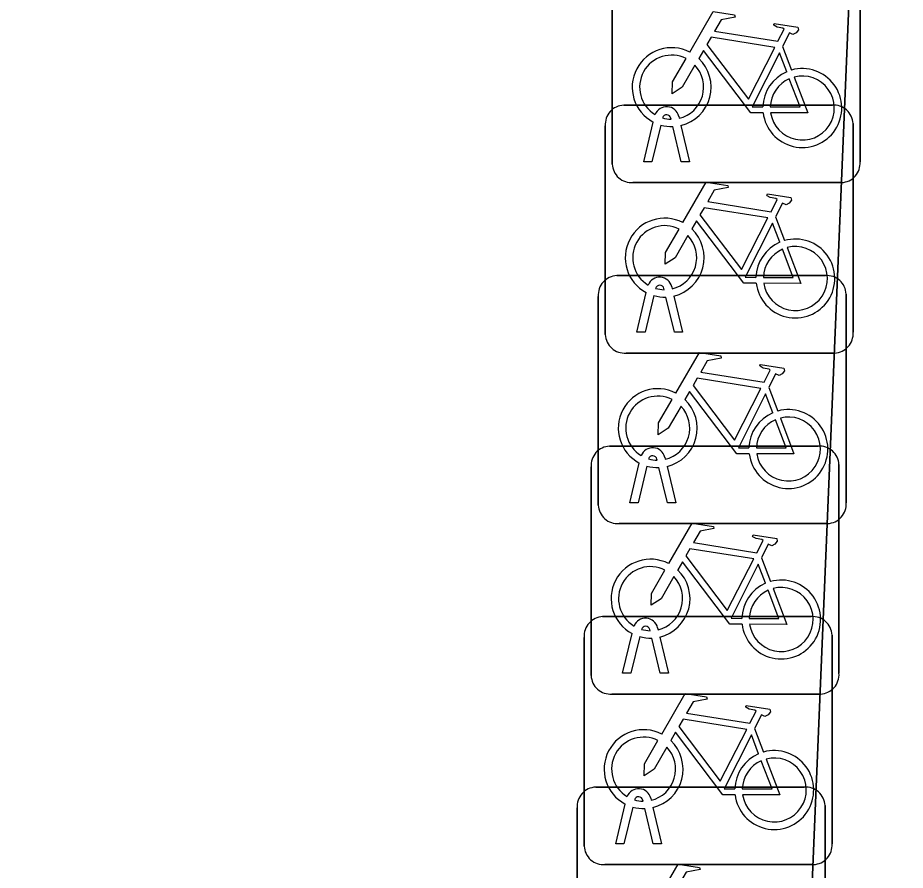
# Model space of a CAD drawing. Extents: x 160888 to 161385, y 386490 to 386908.
# Drawn here: x 161062.964 to 161066.542, y 386694.451 to 386697.886 of the extents above; entities that cross this region are included whole.
import ezdxf

# ---------------------------------------------------------------- set-up
doc = ezdxf.new("R2010")
doc.units = 0
for name, color, linetype in [('IMGEO_Fietsenrek', 7, 'Continuous'), ('IMGEO_Pand', 7, 'Continuous'), ('IMGEO_Voetpad_open', 7, 'Continuous')]:
    doc.layers.add(name, color=color, linetype=linetype)

msp = doc.modelspace()

# ---------------------------------------------------------------- linework, layer by layer
at = {"layer": 'IMGEO_Fietsenrek'}
for p, q in [((161066.3595, 386698.1461), (161066.3595, 386697.3052)), ((161066.3595, 386697.3052), (161066.3595, 386698.1461)), ((161065.3605, 386697.2959), (161065.3605, 386698.1368)), ((161065.3605, 386698.1368), (161065.3605, 386697.2959)), ((161066.0472, 386697.7702), (161066.0835, 386697.675)), ((161065.4069, 386697.5335), (161066.2478, 386697.5335)), ((161066.2478, 386697.5335), (161065.4069, 386697.5335)), ((161065.4875, 386697.3053), (161065.5258, 386697.4653)), ((161065.5979, 386697.4769), (161065.5969, 386697.4812)), ((161065.6286, 386697.4884), (161065.6304, 386697.4805)), ((161065.3325, 386696.6089), (161065.3325, 386697.4498)), ((161065.3325, 386697.4498), (161065.3325, 386696.6089)), ((161065.5562, 386697.4531), (161065.5209, 386697.3053)), ((161065.639, 386697.3053), (161065.6051, 386697.447)), ((161065.6374, 386697.4513), (161065.6724, 386697.3053)), ((161066.3315, 386697.4591), (161066.3315, 386696.6182)), ((161066.3315, 386696.6182), (161066.3315, 386697.4591)), ((161065.5209, 386697.3053), (161065.4875, 386697.3053)), ((161065.6724, 386697.3053), (161065.639, 386697.3053)), ((161066.2851, 386697.2215), (161065.4442, 386697.2215)), ((161065.4442, 386697.2215), (161066.2851, 386697.2215)), ((161066.0192, 386697.0832), (161066.0555, 386696.988)), ((161065.3789, 386696.8465), (161066.2198, 386696.8465)), ((161066.2198, 386696.8465), (161065.3789, 386696.8465)), ((161065.5699, 386696.7899), (161065.5689, 386696.7942)), ((161065.6006, 386696.8014), (161065.6024, 386696.7935)), ((161065.3045, 386695.9219), (161065.3045, 386696.7628)), ((161065.3045, 386696.7628), (161065.3045, 386695.9219)), ((161065.4595, 386696.6183), (161065.4978, 386696.7783)), ((161065.5282, 386696.7661), (161065.4929, 386696.6183)), ((161065.611, 386696.6183), (161065.5771, 386696.76)), ((161065.6094, 386696.7643), (161065.6444, 386696.6183)), ((161066.3035, 386696.7721), (161066.3035, 386695.9312)), ((161066.3035, 386695.9312), (161066.3035, 386696.7721)), ((161065.4929, 386696.6183), (161065.4595, 386696.6183)), ((161065.6444, 386696.6183), (161065.611, 386696.6183)), ((161066.2571, 386696.5345), (161065.4162, 386696.5345)), ((161065.4162, 386696.5345), (161066.2571, 386696.5345)), ((161065.9912, 386696.3962), (161066.0275, 386696.301)), ((161065.3499, 386696.1595), (161066.1908, 386696.1595)), ((161066.1908, 386696.1595), (161065.3499, 386696.1595)), ((161065.5419, 386696.1029), (161065.5409, 386696.1072)), ((161065.5726, 386696.1144), (161065.5744, 386696.1065)), ((161065.2755, 386695.2349), (161065.2755, 386696.0758)), ((161065.2755, 386696.0758), (161065.2755, 386695.2349)), ((161065.4315, 386695.9313), (161065.4698, 386696.0913)), ((161065.5002, 386696.0791), (161065.4649, 386695.9313)), ((161065.583, 386695.9313), (161065.5491, 386696.073)), ((161065.5814, 386696.0773), (161065.6164, 386695.9313)), ((161066.2745, 386696.0851), (161066.2745, 386695.2442)), ((161066.2745, 386695.2442), (161066.2745, 386696.0851)), ((161065.4649, 386695.9313), (161065.4315, 386695.9313)), ((161065.6164, 386695.9313), (161065.583, 386695.9313)), ((161066.2291, 386695.8475), (161065.3882, 386695.8475)), ((161065.3882, 386695.8475), (161066.2291, 386695.8475)), ((161065.9622, 386695.7092), (161065.9985, 386695.614)), ((161065.3219, 386695.4725), (161066.1628, 386695.4725)), ((161066.1628, 386695.4725), (161065.3219, 386695.4725)), ((161065.5436, 386695.4274), (161065.5454, 386695.4195)), ((161065.2475, 386694.5479), (161065.2475, 386695.3888)), ((161065.2475, 386695.3888), (161065.2475, 386694.5479)), ((161065.4025, 386695.2443), (161065.4408, 386695.4043)), ((161065.4712, 386695.3921), (161065.4359, 386695.2443)), ((161065.5129, 386695.4159), (161065.5119, 386695.4202)), ((161065.554, 386695.2443), (161065.5201, 386695.386)), ((161065.5524, 386695.3903), (161065.5874, 386695.2443)), ((161066.2465, 386695.3981), (161066.2465, 386694.5572)), ((161066.2465, 386694.5572), (161066.2465, 386695.3981)), ((161065.4359, 386695.2443), (161065.4025, 386695.2443)), ((161065.5874, 386695.2443), (161065.554, 386695.2443)), ((161066.2001, 386695.1605), (161065.3592, 386695.1605)), ((161065.3592, 386695.1605), (161066.2001, 386695.1605)), ((161065.9342, 386695.0222), (161065.9705, 386694.927)), ((161065.2939, 386694.7855), (161066.1348, 386694.7855)), ((161066.1348, 386694.7855), (161065.2939, 386694.7855)), ((161065.3745, 386694.5573), (161065.4128, 386694.7173)), ((161065.4432, 386694.7051), (161065.4079, 386694.5573)), ((161065.4849, 386694.7289), (161065.4839, 386694.7332)), ((161065.5156, 386694.7404), (161065.5174, 386694.7325)), ((161066.2185, 386694.7111), (161066.2185, 386693.8702)), ((161066.2185, 386693.8702), (161066.2185, 386694.7111)), ((161065.2195, 386693.8609), (161065.2195, 386694.7018)), ((161065.2195, 386694.7018), (161065.2195, 386693.8609)), ((161065.526, 386694.5573), (161065.4921, 386694.699)), ((161065.5244, 386694.7033), (161065.5594, 386694.5573)), ((161065.4079, 386694.5573), (161065.3745, 386694.5573)), ((161065.5594, 386694.5573), (161065.526, 386694.5573)), ((161066.1721, 386694.4735), (161065.3312, 386694.4735)), ((161065.3312, 386694.4735), (161066.1721, 386694.4735))]:
    msp.add_line(p, q, dxfattribs=at)
for points in [[(161065.6731, 386697.7472), (161065.7678, 386697.9107), (161065.854, 386697.8969), (161065.8557, 386697.8882), (161065.7996, 386697.8773), (161065.7734, 386697.832), (161066.0286, 386697.7912)], [(161066.0286, 386697.7912), (161066.0536, 386697.84), (161066.0485, 386697.844), (161066.0253, 386697.8477), (161066.0126, 386697.8552), (161066.0116, 386697.8583), (161066.0138, 386697.8629), (161066.1086, 386697.8478), (161066.1109, 386697.8375), (161066.1015, 386697.8251), (161066.0891, 386697.8187), (161066.0746, 386697.8249), (161066.0472, 386697.7702)], [(161066.0157, 386697.766), (161065.7589, 386697.807), (161065.7422, 386697.7782), (161065.9092, 386697.5579), (161066.0157, 386697.766)], [(161065.9688, 386697.5025), (161065.9191, 386697.5026), (161065.7284, 386697.7543), (161065.7094, 386697.7215)], [(161065.6938, 386697.6947), (161065.6422, 386697.6055), (161065.6023, 386697.5795), (161065.6035, 386697.627), (161065.658, 386697.7212)], [(161066.0637, 386697.668), (161066.0344, 386697.7448), (161065.925, 386697.5267), (161065.9677, 386697.5266)], [(161065.9977, 386697.5265), (161066.1176, 386697.5263), (161066.0744, 386697.6399)], [(161066.0942, 386697.6468), (161066.1492, 386697.5022), (161065.9991, 386697.5025)], [(161065.6451, 386697.0602), (161065.7398, 386697.2237), (161065.826, 386697.2099), (161065.8277, 386697.2012), (161065.7716, 386697.1903), (161065.7454, 386697.145), (161066.0006, 386697.1042)], [(161066.0006, 386697.1042), (161066.0256, 386697.153), (161066.0205, 386697.157), (161065.9973, 386697.1607), (161065.9846, 386697.1682), (161065.9836, 386697.1713), (161065.9858, 386697.1759), (161066.0806, 386697.1608), (161066.0829, 386697.1505), (161066.0735, 386697.1381), (161066.0611, 386697.1317), (161066.0466, 386697.1379), (161066.0192, 386697.0832)], [(161065.9877, 386697.079), (161065.7309, 386697.12), (161065.7142, 386697.0912), (161065.8812, 386696.8709), (161065.9877, 386697.079)], [(161065.9408, 386696.8155), (161065.8911, 386696.8156), (161065.7004, 386697.0673), (161065.6814, 386697.0345)], [(161065.6658, 386697.0077), (161065.6142, 386696.9185), (161065.5743, 386696.8925), (161065.5755, 386696.94), (161065.63, 386697.0342)], [(161066.0357, 386696.981), (161066.0064, 386697.0578), (161065.897, 386696.8397), (161065.9397, 386696.8396)], [(161066.0662, 386696.9598), (161066.1212, 386696.8152), (161065.9711, 386696.8155)], [(161065.9697, 386696.8395), (161066.0896, 386696.8393), (161066.0464, 386696.9529)], [(161065.6171, 386696.3732), (161065.7118, 386696.5367), (161065.798, 386696.5229), (161065.7997, 386696.5142), (161065.7436, 386696.5033), (161065.7174, 386696.458), (161065.9726, 386696.4172)], [(161065.9726, 386696.4172), (161065.9976, 386696.466), (161065.9925, 386696.47), (161065.9693, 386696.4737), (161065.9566, 386696.4812), (161065.9556, 386696.4843), (161065.9578, 386696.4889), (161066.0526, 386696.4738), (161066.0549, 386696.4635), (161066.0455, 386696.4511), (161066.0331, 386696.4447), (161066.0186, 386696.4509), (161065.9912, 386696.3962)], [(161065.9597, 386696.392), (161065.7029, 386696.433), (161065.6862, 386696.4042), (161065.8532, 386696.1839), (161065.9597, 386696.392)], [(161065.9128, 386696.1285), (161065.8631, 386696.1286), (161065.6724, 386696.3803), (161065.6534, 386696.3475)], [(161066.0077, 386696.294), (161065.9784, 386696.3708), (161065.869, 386696.1527), (161065.9117, 386696.1526)], [(161065.6378, 386696.3207), (161065.5862, 386696.2315), (161065.5463, 386696.2055), (161065.5475, 386696.253), (161065.602, 386696.3472)], [(161065.9417, 386696.1525), (161066.0616, 386696.1523), (161066.0184, 386696.2659)], [(161066.0382, 386696.2728), (161066.0932, 386696.1282), (161065.9431, 386696.1285)], [(161065.5881, 386695.6862), (161065.6828, 386695.8497), (161065.769, 386695.8359), (161065.7707, 386695.8272), (161065.7146, 386695.8163), (161065.6884, 386695.771), (161065.9436, 386695.7302)], [(161065.9436, 386695.7302), (161065.9686, 386695.779), (161065.9635, 386695.783), (161065.9403, 386695.7867), (161065.9276, 386695.7942), (161065.9266, 386695.7973), (161065.9288, 386695.8019), (161066.0236, 386695.7868), (161066.0259, 386695.7765), (161066.0165, 386695.7641), (161066.0041, 386695.7577), (161065.9896, 386695.7639), (161065.9622, 386695.7092)], [(161065.9307, 386695.705), (161065.6739, 386695.746), (161065.6572, 386695.7172), (161065.8242, 386695.4969), (161065.9307, 386695.705)], [(161065.8838, 386695.4415), (161065.8341, 386695.4416), (161065.6434, 386695.6933), (161065.6244, 386695.6605)], [(161065.9787, 386695.607), (161065.9494, 386695.6838), (161065.84, 386695.4657), (161065.8827, 386695.4656)], [(161065.6088, 386695.6337), (161065.5572, 386695.5445), (161065.5173, 386695.5185), (161065.5185, 386695.566), (161065.573, 386695.6602)], [(161065.9127, 386695.4655), (161066.0326, 386695.4653), (161065.9894, 386695.5789)], [(161066.0092, 386695.5858), (161066.0642, 386695.4412), (161065.9141, 386695.4415)], [(161065.5601, 386694.9992), (161065.6548, 386695.1627), (161065.741, 386695.1489), (161065.7427, 386695.1402), (161065.6866, 386695.1293), (161065.6604, 386695.084), (161065.9156, 386695.0432)], [(161065.9156, 386695.0432), (161065.9406, 386695.092), (161065.9355, 386695.096), (161065.9123, 386695.0997), (161065.8996, 386695.1072), (161065.8986, 386695.1103), (161065.9008, 386695.1149), (161065.9956, 386695.0998), (161065.9979, 386695.0895), (161065.9885, 386695.0771), (161065.9761, 386695.0707), (161065.9616, 386695.0769), (161065.9342, 386695.0222)], [(161065.9027, 386695.018), (161065.6459, 386695.059), (161065.6292, 386695.0302), (161065.7962, 386694.8099), (161065.9027, 386695.018)], [(161065.8558, 386694.7545), (161065.8061, 386694.7546), (161065.6154, 386695.0063), (161065.5964, 386694.9735)], [(161065.9507, 386694.92), (161065.9214, 386694.9968), (161065.812, 386694.7787), (161065.8547, 386694.7786)], [(161065.5808, 386694.9467), (161065.5292, 386694.8575), (161065.4893, 386694.8315), (161065.4905, 386694.879), (161065.545, 386694.9732)], [(161065.8847, 386694.7785), (161066.0046, 386694.7783), (161065.9614, 386694.8919)], [(161065.9812, 386694.8988), (161066.0362, 386694.7542), (161065.8861, 386694.7545)], [(161065.5321, 386694.3122), (161065.6268, 386694.4757), (161065.713, 386694.4619), (161065.7147, 386694.4532), (161065.6586, 386694.4423), (161065.6324, 386694.397), (161065.8876, 386694.3562)]]:
    msp.add_lwpolyline(points, dxfattribs=at)
for centre, radius, start, end in [((161065.6001, 386697.6059), 0.159, 62.6766, 242.1369), ((161065.6001, 386697.6059), 0.129, 63.3192, 238.903), ((161065.6001, 386697.6059), 0.159, 283.5766, 46.6042), ((161065.6001, 386697.6059), 0.129, 283.6043, 43.4302), ((161066.1267, 386697.5219), 0.159, 187.0065, 105.7708), ((161066.1267, 386697.5219), 0.159, 113.3408, 178.3217), ((161066.1267, 386697.5219), 0.129, 113.923, 177.9556), ((161066.1267, 386697.5219), 0.129, 188.6715, 104.5883), ((161065.4102, 386697.4556), 0.0779, 92.4484, 184.2845), ((161065.4102, 386697.4556), 0.0779, 92.4484, 184.2845), ((161066.2536, 386697.4558), 0.0779, 2.4484, 94.2845), ((161066.2536, 386697.4558), 0.0779, 2.4484, 94.2845), ((161065.5799, 386697.4773), 0.0499, 12.8025, 158.6934), ((161065.5799, 386697.4773), 0.0174, 12.8025, 163.4502), ((161065.6001, 386697.6059), 0.129, 253.415, 269.0204), ((161065.6001, 386697.6059), 0.159, 253.9967, 271.7867), ((161065.4384, 386697.2992), 0.0779, 182.4484, 274.2845), ((161065.4384, 386697.2992), 0.0779, 182.4484, 274.2845), ((161066.2818, 386697.2994), 0.0779, 272.4484, 4.2845), ((161066.2818, 386697.2994), 0.0779, 272.4484, 4.2845), ((161065.5721, 386696.9189), 0.159, 62.6766, 242.1369), ((161065.5721, 386696.9189), 0.129, 63.3192, 238.903), ((161065.5721, 386696.9189), 0.159, 283.5766, 46.6042), ((161065.5721, 386696.9189), 0.129, 283.6043, 43.4302), ((161066.0987, 386696.8349), 0.159, 113.3408, 178.3217), ((161066.0987, 386696.8349), 0.159, 187.0065, 105.7708), ((161066.0987, 386696.8349), 0.129, 188.6715, 104.5883), ((161066.0987, 386696.8349), 0.129, 113.923, 177.9556), ((161065.3822, 386696.7686), 0.0779, 92.4484, 184.2845), ((161065.3822, 386696.7686), 0.0779, 92.4484, 184.2845), ((161065.5519, 386696.7903), 0.0499, 12.8025, 158.6934), ((161066.2256, 386696.7688), 0.0779, 2.4484, 94.2845), ((161066.2256, 386696.7688), 0.0779, 2.4484, 94.2845), ((161065.5519, 386696.7903), 0.0174, 12.8025, 163.4502), ((161065.5721, 386696.9189), 0.129, 253.415, 269.0204), ((161065.5721, 386696.9189), 0.159, 253.9967, 271.7867), ((161065.4104, 386696.6122), 0.0779, 182.4484, 274.2845), ((161065.4104, 386696.6122), 0.0779, 182.4484, 274.2845), ((161066.2538, 386696.6124), 0.0779, 272.4484, 4.2845), ((161066.2538, 386696.6124), 0.0779, 272.4484, 4.2845), ((161065.5441, 386696.2319), 0.159, 62.6766, 242.1369), ((161065.5441, 386696.2319), 0.129, 63.3192, 238.903), ((161065.5441, 386696.2319), 0.129, 283.6043, 43.4302), ((161065.5441, 386696.2319), 0.159, 283.5766, 46.6042), ((161066.0707, 386696.1479), 0.159, 113.3408, 178.3217), ((161066.0707, 386696.1479), 0.159, 187.0065, 105.7708), ((161066.0707, 386696.1479), 0.129, 113.923, 177.9556), ((161066.0707, 386696.1479), 0.129, 188.6715, 104.5883), ((161065.3532, 386696.0816), 0.0779, 92.4484, 184.2845), ((161065.3532, 386696.0816), 0.0779, 92.4484, 184.2845), ((161065.5239, 386696.1033), 0.0499, 12.8025, 158.6934), ((161066.1966, 386696.0818), 0.0779, 2.4484, 94.2845), ((161066.1966, 386696.0818), 0.0779, 2.4484, 94.2845), ((161065.5239, 386696.1033), 0.0174, 12.8025, 163.4502), ((161065.5441, 386696.2319), 0.129, 253.415, 269.0204), ((161065.5441, 386696.2319), 0.159, 253.9967, 271.7867), ((161065.3824, 386695.9252), 0.0779, 182.4484, 274.2845), ((161065.3824, 386695.9252), 0.0779, 182.4484, 274.2845), ((161066.2258, 386695.9254), 0.0779, 272.4484, 4.2845), ((161066.2258, 386695.9254), 0.0779, 272.4484, 4.2845), ((161065.5151, 386695.5449), 0.159, 62.6766, 242.1369), ((161065.5151, 386695.5449), 0.129, 63.3192, 238.903), ((161065.5151, 386695.5449), 0.159, 283.5766, 46.6042), ((161065.5151, 386695.5449), 0.129, 283.6043, 43.4302), ((161066.0417, 386695.4609), 0.159, 113.3408, 178.3217), ((161066.0417, 386695.4609), 0.159, 187.0065, 105.7708), ((161066.0417, 386695.4609), 0.129, 113.923, 177.9556), ((161066.0417, 386695.4609), 0.129, 188.6715, 104.5883), ((161065.3252, 386695.3946), 0.0779, 92.4484, 184.2845), ((161065.3252, 386695.3946), 0.0779, 92.4484, 184.2845), ((161065.4949, 386695.4163), 0.0499, 12.8025, 158.6934), ((161066.1686, 386695.3948), 0.0779, 2.4484, 94.2845), ((161066.1686, 386695.3948), 0.0779, 2.4484, 94.2845), ((161065.4949, 386695.4163), 0.0174, 12.8025, 163.4502), ((161065.5151, 386695.5449), 0.129, 253.415, 269.0204), ((161065.5151, 386695.5449), 0.159, 253.9967, 271.7867), ((161066.1968, 386695.2384), 0.0779, 272.4484, 4.2845), ((161066.1968, 386695.2384), 0.0779, 272.4484, 4.2845), ((161065.3534, 386695.2382), 0.0779, 182.4484, 274.2845), ((161065.3534, 386695.2382), 0.0779, 182.4484, 274.2845), ((161065.4871, 386694.8579), 0.159, 62.6766, 242.1369), ((161065.4871, 386694.8579), 0.129, 63.3192, 238.903), ((161065.4871, 386694.8579), 0.159, 283.5766, 46.6042), ((161065.4871, 386694.8579), 0.129, 283.6043, 43.4302), ((161066.0137, 386694.7739), 0.159, 113.3408, 178.3217), ((161066.0137, 386694.7739), 0.159, 187.0065, 105.7708), ((161066.0137, 386694.7739), 0.129, 113.923, 177.9556), ((161066.0137, 386694.7739), 0.129, 188.6715, 104.5883), ((161065.2972, 386694.7076), 0.0779, 92.4484, 184.2845), ((161065.2972, 386694.7076), 0.0779, 92.4484, 184.2845), ((161065.4669, 386694.7293), 0.0499, 12.8025, 158.6934), ((161066.1406, 386694.7078), 0.0779, 2.4484, 94.2845), ((161066.1406, 386694.7078), 0.0779, 2.4484, 94.2845), ((161065.4669, 386694.7293), 0.0174, 12.8025, 163.4502), ((161065.4871, 386694.8579), 0.159, 253.9967, 271.7867), ((161065.4871, 386694.8579), 0.129, 253.415, 269.0204), ((161065.3254, 386694.5512), 0.0779, 182.4484, 274.2845), ((161065.3254, 386694.5512), 0.0779, 182.4484, 274.2845), ((161066.1688, 386694.5514), 0.0779, 272.4484, 4.2845), ((161066.1688, 386694.5514), 0.0779, 272.4484, 4.2845)]:
    msp.add_arc(centre, radius, start, end, dxfattribs=at)
at = {"layer": 'IMGEO_Pand'}
msp.add_lwpolyline([(161125.316, 386657.891), (161125.805, 386669.885), (161127.462, 386710.495), (161080.851, 386712.475), (161066.929, 386705.356), (161066.624, 386705.366), (161065.189, 386671.013), (161064.976, 386665.921), (161106.621, 386664.183), (161107.513, 386685.669), (161112.376, 386685.455), (161112.436, 386685.452), (161112.38, 386684.082), (161112.521, 386684.076), (161114.357, 386684.004), (161113.546, 386663.894), (161112.853, 386646.718)], dxfattribs=at)
at = {"layer": 'IMGEO_Voetpad_open'}
msp.add_lwpolyline([(161046.39, 386664.154), (161046.13, 386658.175), (161046.865, 386658.1), (161047.155, 386663.993), (161110.493, 386661.403), (161113.546, 386663.894), (161111.71, 386663.971), (161111.51, 386663.979), (161106.621, 386664.183), (161064.976, 386665.921), (161063.364, 386665.987), (161063.573, 386671.097), (161065.189, 386671.013), (161066.624, 386705.366), (161067.82, 386734.914)], dxfattribs=at)

doc.saveas('drawing.dxf')
